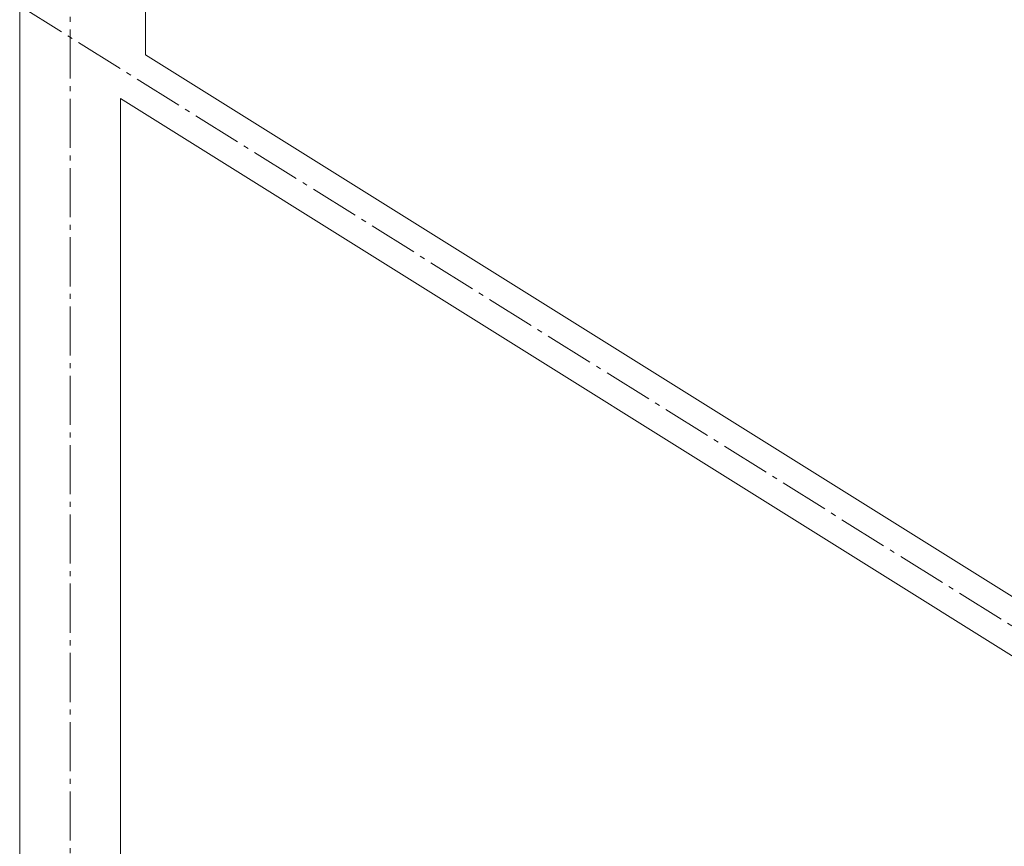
# Model space of a CAD drawing. Header units: millimetres. Extents: x -916886 to 3713765, y -2985421 to 1675785.
# Tile 53 of 656: x -45810 to -43855, y 69231 to 70872. Entities that reach past the tile are written whole.
import ezdxf

# ---------------------------------------------------------------- set-up
doc = ezdxf.new("R2010")
doc.units = ezdxf.units.MM
doc.linetypes.add('AM_DIN_G_W050', pattern=[13.75, 9.75, -1.5, 1, -1.5])
doc.layers.add('A99_S_kce-pohl', color=7, linetype='Continuous', lineweight=5)

msp = doc.modelspace()

# ---------------------------------------------------------------- linework, layer by layer
at = {"layer": 'A99_S_kce-pohl', "color": 7, "lineweight": 5}
for points in [[(-45810, 72400), (-45810, 64705.3)], [(-45560, 70986.8), (-45560, 70802.7)], [(-45560, 70802.7), (-43601.3, 69578.5)], [(-45610, 70716), (-45610, 68084)], [(-45610, 70716), (-43655.6, 69494.5)]]:
    msp.add_lwpolyline(points, dxfattribs=at)
at = {"layer": 'A99_S_kce-pohl', "lineweight": 5}
for points in [[(-45810, 72400), (-45810, 64705.3)], [(-45560, 70986.8), (-45560, 70802.7)], [(-45560, 70802.7), (-43601.3, 69578.5)], [(-45610, 70716), (-45610, 68084)], [(-45610, 70716), (-43655.6, 69494.5)]]:
    msp.add_lwpolyline(points, dxfattribs=at)
at = {"layer": 'A99_S_kce-pohl', "color": 7, "linetype": 'AM_DIN_G_W050', "lineweight": 0, "ltscale": 10}
for points in [[(-45710, 64705.3), (-45710, 64705.3), (-45710, 72400)], [(-45810, 70900), (-43410, 69400)]]:
    msp.add_lwpolyline(points, dxfattribs=at)
at = {"layer": 'A99_S_kce-pohl', "color": 253, "linetype": 'AM_DIN_G_W050', "lineweight": 0, "ltscale": 10}
for points in [[(-45710, 64705.3), (-45710, 64705.3), (-45710, 72400)], [(-45810, 70900), (-43410, 69400)]]:
    msp.add_lwpolyline(points, dxfattribs=at)

doc.saveas('drawing.dxf')
